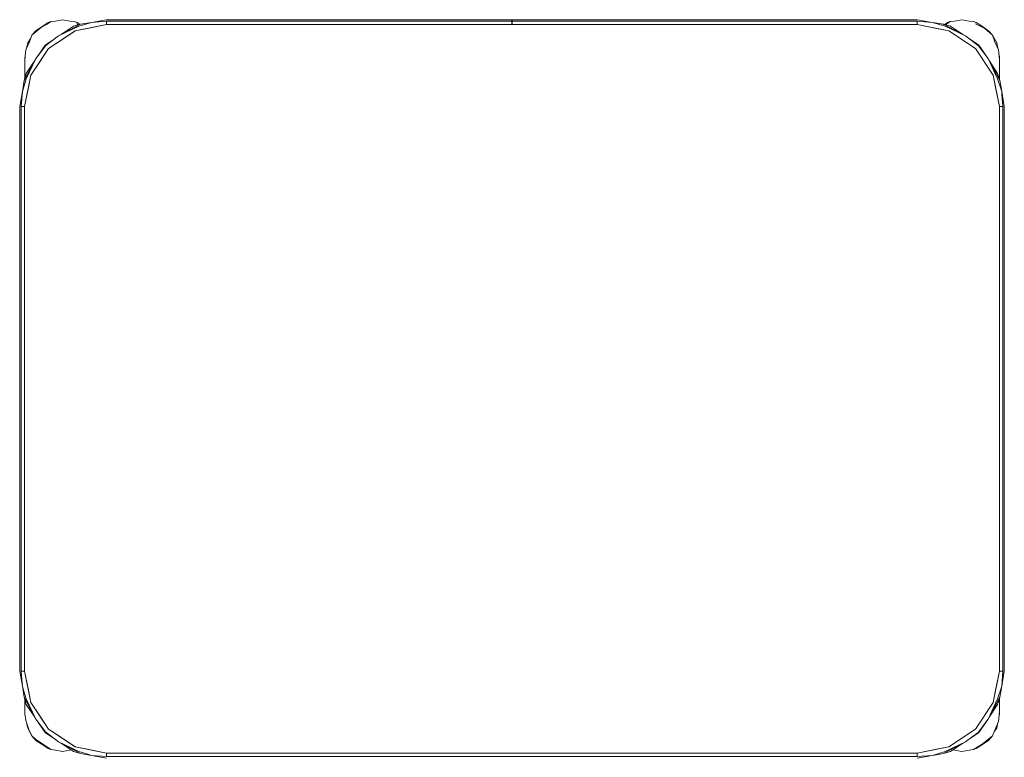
# Model space of a CAD drawing. Header units: millimetres. Extents: x 321 to 585, y -277 to 9.
# Tile 496 of 656: x 334.123 to 335.323, y -118.428 to -117.529. Entities that reach past the tile are written whole.
import ezdxf

# ---------------------------------------------------------------- set-up
doc = ezdxf.new("R2010")
doc.units = ezdxf.units.MM
doc.header["$MEASUREMENT"] = 0
doc.layers.add('IFC-Elemento de mobília-Contorno', color=152, linetype='Continuous', lineweight=5)

msp = doc.modelspace()

# ---------------------------------------------------------------- linework, layer by layer
at = {"layer": 'IFC-Elemento de mobília-Contorno', "color": 7, "lineweight": 5}
for p, q in [((334.1424, -117.542), (334.1499, -117.537)), ((334.1424, -117.5434), (334.1491, -117.5375)), ((334.1491, -117.5375), (334.1563, -117.5339)), ((334.1499, -117.537), (334.1574, -117.532)), ((334.1563, -117.5339), (334.1607, -117.5308)), ((334.1574, -117.532), (334.1607, -117.5308)), ((334.1607, -117.5308), (334.1662, -117.5303)), ((334.1662, -117.5303), (334.175, -117.5285)), ((334.1701, -117.5483), (334.1969, -117.534)), ((334.1701, -117.5483), (334.1949, -117.5366)), ((334.1725, -117.547), (334.1881, -117.5366)), ((334.175, -117.5285), (334.1838, -117.5303)), ((334.1838, -117.5303), (334.1892, -117.5308)), ((334.1881, -117.5366), (334.1969, -117.534)), ((334.1892, -117.5308), (334.1926, -117.532)), ((334.1904, -117.5421), (334.2287, -117.5345)), ((334.1904, -117.5421), (334.2053, -117.5392)), ((334.1918, -117.5336), (334.1942, -117.5348)), ((334.1926, -117.532), (334.196, -117.5343)), ((334.1949, -117.5366), (334.2104, -117.5318)), ((334.1969, -117.534), (334.2104, -117.5318)), ((334.2053, -117.5392), (334.2287, -117.5345)), ((334.2104, -117.5318), (334.2287, -117.5285)), ((334.2104, -117.5318), (334.2287, -117.5303)), ((334.2287, -117.5285), (334.7226, -117.5285)), ((334.2287, -117.5303), (334.7226, -117.5303)), ((334.2287, -117.5345), (334.2287, -117.5303)), ((334.2287, -117.5345), (334.2287, -117.5324)), ((334.2287, -117.5345), (335.2167, -117.5345)), ((334.7226, -117.529), (334.7226, -117.5285)), ((334.7226, -117.5303), (334.7226, -117.529)), ((334.7226, -117.5322), (334.7226, -117.5303)), ((334.7226, -117.5345), (334.7226, -117.5322)), ((334.7228, -117.529), (334.7228, -117.5285)), ((334.7228, -117.5285), (335.2167, -117.5285)), ((334.7228, -117.5303), (334.7228, -117.529)), ((334.7228, -117.5303), (335.2167, -117.5303)), ((334.7228, -117.5322), (334.7228, -117.5303)), ((334.7228, -117.5345), (334.7228, -117.5322)), ((335.2167, -117.5285), (335.2351, -117.5318)), ((335.2167, -117.5303), (335.2351, -117.5318)), ((335.2167, -117.5345), (335.2167, -117.5303)), ((335.2167, -117.5345), (335.2167, -117.5324)), ((335.2167, -117.5345), (335.2401, -117.5392)), ((335.2167, -117.5345), (335.255, -117.5421)), ((335.2351, -117.5318), (335.2505, -117.5366)), ((335.2351, -117.5318), (335.2485, -117.534)), ((335.2401, -117.5392), (335.255, -117.5421)), ((335.2485, -117.534), (335.2753, -117.5483)), ((335.2485, -117.534), (335.2573, -117.5366)), ((335.2485, -117.534), (335.2495, -117.5346)), ((335.2498, -117.5344), (335.2534, -117.532)), ((335.2505, -117.5366), (335.2753, -117.5483)), ((335.2507, -117.5347), (335.2523, -117.5339)), ((335.2523, -117.5339), (335.2567, -117.5308)), ((335.2534, -117.532), (335.2567, -117.5308)), ((335.2567, -117.5308), (335.2622, -117.5303)), ((335.2573, -117.5366), (335.2729, -117.547)), ((335.2622, -117.5303), (335.271, -117.5285)), ((335.271, -117.5285), (335.2798, -117.5303)), ((335.2798, -117.5303), (335.2852, -117.5308)), ((335.2852, -117.5308), (335.2886, -117.532)), ((335.2878, -117.5336), (335.299, -117.5393)), ((335.2886, -117.532), (335.296, -117.537)), ((335.296, -117.537), (335.3035, -117.542)), ((335.299, -117.5393), (335.3082, -117.5475)), ((334.1325, -117.5569), (334.1364, -117.5511)), ((334.1347, -117.5555), (334.1377, -117.5475)), ((334.1377, -117.5475), (334.1424, -117.542)), ((334.1377, -117.5475), (334.1424, -117.5434)), ((334.1538, -117.5595), (334.1658, -117.5515)), ((334.1546, -117.5598), (334.1701, -117.5483)), ((334.158, -117.5638), (334.1904, -117.5421)), ((334.1742, -117.553), (334.1904, -117.5421)), ((335.255, -117.5421), (335.2874, -117.5638)), ((335.2753, -117.5483), (335.2914, -117.5604)), ((335.2753, -117.5483), (335.2793, -117.5513)), ((335.2792, -117.5512), (335.2917, -117.5595)), ((335.3035, -117.542), (335.3082, -117.5475)), ((335.3082, -117.5475), (335.3135, -117.5569)), ((335.3082, -117.5475), (335.3112, -117.5555)), ((334.1303, -117.5651), (334.1347, -117.5555)), ((334.1312, -117.5632), (334.1325, -117.5569)), ((334.1363, -117.5962), (334.158, -117.5638)), ((334.1425, -117.5759), (334.1546, -117.5598)), ((334.1455, -117.5719), (334.1538, -117.5595)), ((334.1472, -117.58), (334.158, -117.5638)), ((334.158, -117.5638), (334.1742, -117.553)), ((335.2874, -117.5638), (335.3091, -117.5962)), ((335.2914, -117.5604), (335.3029, -117.5759)), ((335.2917, -117.5595), (335.2997, -117.5715)), ((335.3112, -117.5555), (335.3156, -117.5651)), ((335.3135, -117.5569), (335.3147, -117.5632)), ((334.1282, -117.6027), (334.1425, -117.5759)), ((334.129, -117.5769), (334.1303, -117.5651)), ((334.129, -117.5745), (334.1294, -117.5732)), ((334.129, -117.5745), (334.1294, -117.5732)), ((334.129, -117.5845), (334.129, -117.5745)), ((334.1308, -117.6007), (334.1425, -117.5759)), ((334.1425, -117.5759), (334.1456, -117.5718)), ((335.3029, -117.5759), (335.3146, -117.6007)), ((335.3029, -117.5759), (335.3172, -117.6027)), ((335.3156, -117.5651), (335.317, -117.5769)), ((335.3163, -117.5711), (335.317, -117.5745)), ((335.3165, -117.5732), (335.317, -117.5745)), ((335.3165, -117.5732), (335.317, -117.5745)), ((335.317, -117.5845), (335.317, -117.5745)), ((335.317, -117.6019), (335.317, -117.5745)), ((334.129, -117.5793), (334.129, -117.5769)), ((334.129, -117.5819), (334.129, -117.5793)), ((334.129, -117.5845), (334.129, -117.5819)), ((334.129, -117.6002), (334.129, -117.5845)), ((334.1308, -117.5939), (334.1412, -117.5784)), ((334.1363, -117.5962), (334.1472, -117.58)), ((335.3042, -117.5784), (335.3146, -117.5939)), ((335.317, -117.5793), (335.317, -117.5769)), ((335.317, -117.5819), (335.317, -117.5793)), ((335.317, -117.5845), (335.317, -117.5819)), ((335.317, -117.6019), (335.317, -117.5845)), ((334.1282, -117.6027), (334.1308, -117.5939)), ((334.1287, -117.6345), (334.1363, -117.5962)), ((334.129, -117.5969), (334.129, -117.5907)), ((334.129, -117.6002), (334.129, -117.5969)), ((334.1334, -117.6111), (334.1363, -117.5962)), ((335.3091, -117.5962), (335.3121, -117.6111)), ((335.3091, -117.5962), (335.3167, -117.6345)), ((335.3146, -117.5939), (335.3172, -117.6027)), ((335.317, -117.5969), (335.317, -117.5907)), ((335.317, -117.6019), (335.317, -117.5969)), ((334.126, -117.6161), (334.1308, -117.6007)), ((334.126, -117.6161), (334.1282, -117.6027)), ((334.1287, -117.6345), (334.1334, -117.6111)), ((335.3121, -117.6111), (335.3167, -117.6345)), ((335.3146, -117.6007), (335.3195, -117.6161)), ((335.3172, -117.6027), (335.3195, -117.6161)), ((334.1227, -117.6345), (334.126, -117.6161)), ((334.1245, -117.6345), (334.126, -117.6161)), ((335.3195, -117.6161), (335.3197, -117.6196)), ((335.3195, -117.6161), (335.3227, -117.6345)), ((335.3197, -117.6196), (335.3209, -117.6345)), ((335.3197, -117.6196), (335.3197, -117.6196)), ((334.1227, -118.3225), (334.1227, -117.6345)), ((334.1245, -118.3225), (334.1245, -117.6345)), ((334.1245, -117.6345), (334.1287, -117.6345)), ((334.1266, -117.6345), (334.1287, -117.6345)), ((334.1287, -118.3225), (334.1287, -117.6345)), ((335.3167, -117.6345), (335.3188, -117.6345)), ((335.3167, -118.3225), (335.3167, -117.6345)), ((335.3167, -117.6345), (335.3209, -117.6345)), ((335.3209, -118.3225), (335.3209, -117.6345)), ((335.3227, -118.3225), (335.3227, -117.6345)), ((334.1227, -118.3225), (334.126, -118.3409)), ((334.1245, -118.3225), (334.1257, -118.3374)), ((334.1245, -118.3225), (334.1287, -118.3225)), ((334.1266, -118.3225), (334.1287, -118.3225)), ((334.1287, -118.3225), (334.1334, -118.3459)), ((334.1287, -118.3225), (334.1363, -118.3608)), ((335.3091, -118.3608), (335.3167, -118.3225)), ((335.3121, -118.3459), (335.3167, -118.3225)), ((335.3167, -118.3225), (335.3209, -118.3225)), ((335.3167, -118.3225), (335.3188, -118.3225)), ((335.3195, -118.3409), (335.3209, -118.3225)), ((335.3195, -118.3409), (335.3227, -118.3225)), ((334.1257, -118.3374), (334.126, -118.3409)), ((334.126, -118.3409), (334.127, -118.3443)), ((334.126, -118.3409), (334.1282, -118.3543)), ((335.3146, -118.3563), (335.3195, -118.3409)), ((335.3172, -118.3543), (335.3195, -118.3409)), ((334.127, -118.3443), (334.127, -118.3443)), ((334.127, -118.3443), (334.1308, -118.3563)), ((334.1282, -118.3543), (334.1308, -118.3631)), ((334.1282, -118.3543), (334.1425, -118.3811)), ((334.1334, -118.3459), (334.1363, -118.3608)), ((335.3029, -118.3811), (335.3172, -118.3543)), ((335.3091, -118.3608), (335.3121, -118.3459)), ((335.3146, -118.3631), (335.3172, -118.3543)), ((335.317, -118.3547), (335.3172, -118.3543)), ((335.317, -118.3646), (335.317, -118.3551)), ((335.317, -118.3585), (335.317, -118.3551)), ((335.317, -118.3745), (335.317, -118.3551)), ((334.129, -118.3646), (334.129, -118.3568)), ((334.129, -118.3585), (334.129, -118.3568)), ((334.129, -118.3745), (334.129, -118.3646)), ((334.129, -118.367), (334.129, -118.3646)), ((334.129, -118.3695), (334.129, -118.367)), ((334.1308, -118.3563), (334.1425, -118.3811)), ((334.1308, -118.3631), (334.1412, -118.3786)), ((334.1363, -118.3608), (334.1472, -118.377)), ((334.1363, -118.3608), (334.158, -118.3932)), ((335.2874, -118.3932), (335.3091, -118.3608)), ((335.3029, -118.3811), (335.3146, -118.3563)), ((335.3042, -118.3786), (335.3146, -118.3631)), ((335.317, -118.3671), (335.317, -118.3646)), ((335.317, -118.3745), (335.317, -118.3646)), ((335.317, -118.3697), (335.317, -118.3671)), ((334.129, -118.372), (334.129, -118.3695)), ((334.129, -118.3745), (334.13, -118.3829)), ((334.1472, -118.377), (334.158, -118.3932)), ((335.3157, -118.3839), (335.317, -118.3721)), ((335.3164, -118.3772), (335.317, -118.3745)), ((335.3166, -118.3757), (335.317, -118.3745)), ((335.3166, -118.3757), (335.317, -118.3745)), ((335.317, -118.3721), (335.317, -118.3697)), ((334.13, -118.3829), (334.134, -118.3939)), ((334.1314, -118.3868), (334.1325, -118.3921)), ((334.1425, -118.3811), (334.154, -118.3966)), ((334.1458, -118.3855), (334.1538, -118.3975)), ((335.2908, -118.3972), (335.3029, -118.3811)), ((335.2917, -118.3975), (335.3, -118.385)), ((335.2999, -118.3852), (335.3029, -118.3811)), ((335.3112, -118.3945), (335.3157, -118.3839)), ((335.3135, -118.3921), (335.3145, -118.3868)), ((334.1325, -118.3921), (334.1377, -118.4015)), ((334.134, -118.3939), (334.1377, -118.4015)), ((334.1377, -118.4015), (334.142, -118.4057)), ((334.1377, -118.4015), (334.1424, -118.407)), ((334.1538, -118.3975), (334.1662, -118.4058)), ((334.154, -118.3966), (334.1701, -118.4087)), ((334.158, -118.3932), (334.1904, -118.4149)), ((334.158, -118.3932), (334.1742, -118.404)), ((335.255, -118.4149), (335.2874, -118.3932)), ((335.2753, -118.4087), (335.2908, -118.3972)), ((335.2797, -118.4055), (335.2917, -118.3975)), ((335.3035, -118.4057), (335.3082, -118.4015)), ((335.3035, -118.407), (335.3082, -118.4015)), ((335.3082, -118.4015), (335.3112, -118.3945)), ((335.3101, -118.3971), (335.3135, -118.3921)), ((334.142, -118.4057), (334.1541, -118.4137)), ((334.1424, -118.407), (334.1499, -118.412)), ((334.1499, -118.412), (334.1574, -118.417)), ((334.1541, -118.4137), (334.1607, -118.4183)), ((334.1661, -118.4057), (334.1701, -118.4087)), ((334.1701, -118.4087), (334.1949, -118.4204)), ((334.1701, -118.4087), (334.1969, -118.423)), ((334.1725, -118.41), (334.1881, -118.4204)), ((334.1742, -118.404), (334.1904, -118.4149)), ((334.1904, -118.4149), (334.2053, -118.4178)), ((334.1904, -118.4149), (334.2287, -118.4225)), ((335.2167, -118.4225), (335.255, -118.4149)), ((335.2401, -118.4178), (335.255, -118.4149)), ((335.2485, -118.423), (335.2753, -118.4087)), ((335.2505, -118.4204), (335.2753, -118.4087)), ((335.2573, -118.4204), (335.2729, -118.41)), ((335.2852, -118.4183), (335.2959, -118.4116)), ((335.2886, -118.417), (335.296, -118.412)), ((335.2959, -118.4116), (335.3035, -118.4057)), ((335.296, -118.412), (335.3035, -118.407)), ((334.1574, -118.417), (334.1607, -118.4183)), ((334.1607, -118.4183), (334.1662, -118.4188)), ((334.1662, -118.4188), (334.175, -118.4205)), ((334.175, -118.4205), (334.1838, -118.4188)), ((334.1838, -118.4188), (334.1854, -118.4186)), ((334.1881, -118.4204), (334.1969, -118.423)), ((334.1949, -118.4204), (334.207, -118.4242)), ((334.1969, -118.423), (334.2104, -118.4253)), ((334.2053, -118.4178), (334.2287, -118.4225)), ((334.207, -118.4242), (334.2104, -118.4253)), ((334.2104, -118.4253), (334.2287, -118.4267)), ((334.2104, -118.4253), (334.2287, -118.4285)), ((334.2287, -118.4225), (335.2167, -118.4225)), ((334.2287, -118.4267), (334.2287, -118.4225)), ((334.2287, -118.4246), (334.2287, -118.4225)), ((334.2287, -118.4267), (335.2167, -118.4267)), ((335.2167, -118.4225), (335.2401, -118.4178)), ((335.2167, -118.4246), (335.2167, -118.4225)), ((335.2167, -118.4267), (335.2167, -118.4225)), ((335.2167, -118.4267), (335.2351, -118.4253)), ((335.2167, -118.4285), (335.2351, -118.4253)), ((335.2351, -118.4253), (335.2505, -118.4204)), ((335.2351, -118.4253), (335.2485, -118.423)), ((335.2485, -118.423), (335.2573, -118.4204)), ((335.2601, -118.4186), (335.2622, -118.4188)), ((335.2622, -118.4188), (335.271, -118.4205)), ((335.271, -118.4205), (335.2798, -118.4188)), ((335.2798, -118.4188), (335.2852, -118.4183)), ((335.2852, -118.4183), (335.2886, -118.417))]:
    msp.add_line(p, q, dxfattribs=at)

doc.saveas('drawing.dxf')
